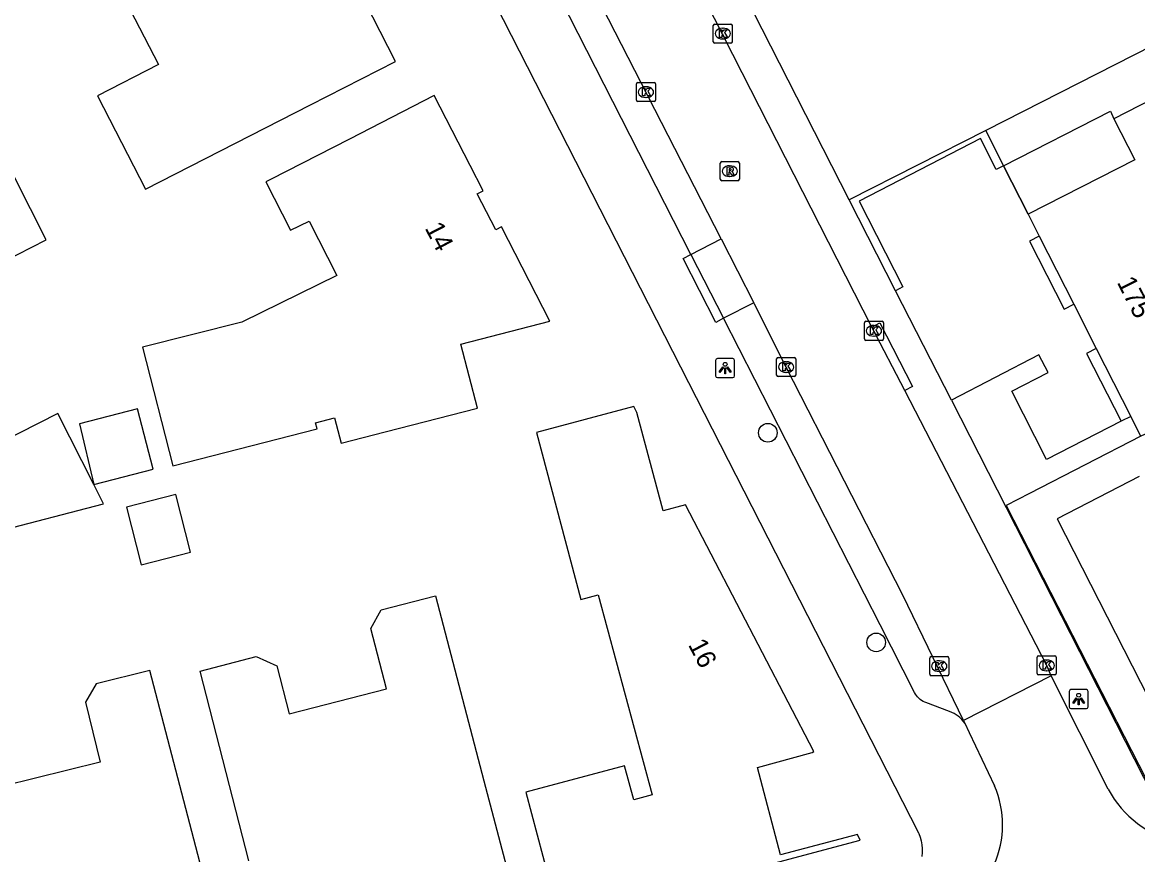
# Model space of a CAD drawing. Extents: x 158838 to 160074, y 386376 to 387776.
# Drawn here: x 159539.8 to 159598.3, y 386758.4 to 386802 of the extents above; entities that cross this region are included whole.
import ezdxf

# ---------------------------------------------------------------- set-up
doc = ezdxf.new("R2010")
doc.units = 0
for name, color, linetype in [('IMGEO_Boom', 7, 'Continuous'), ('IMGEO_Groenvoorziening', 7, 'Continuous'), ('IMGEO_Haag', 7, 'Continuous'), ('IMGEO_Hek', 7, 'Continuous'), ('IMGEO_Kolk', 7, 'Continuous'), ('IMGEO_Lichtpunt', 7, 'Continuous'), ('IMGEO_Pand', 7, 'Continuous'), ('IMGEO_Pand_nummerreeks', 7, 'Continuous'), ('IMGEO_Parkeervlak_open', 7, 'Continuous'), ('IMGEO_Rijbaan_lokaal_open', 7, 'Continuous'), ('IMGEO_Rioolput', 7, 'Continuous'), ('IMGEO_Voetpad_open', 7, 'Continuous')]:
    doc.layers.add(name, color=color, linetype=linetype)

msp = doc.modelspace()

# ---------------------------------------------------------------- linework, layer by layer
at = {"layer": 'IMGEO_Boom'}
for centre in [(159578.922, 386780.501), (159584.606, 386769.508)]:
    msp.add_circle(centre, 0.489, dxfattribs=at)
at = {"layer": 'IMGEO_Groenvoorziening'}
msp.add_lwpolyline([(159612.678, 386807.732), (159590.35, 386796.355)], dxfattribs=at)
at = {"layer": 'IMGEO_Haag'}
for points in [[(159590.35, 386796.355), (159583.195, 386792.717)], [(159590.35, 386796.355), (159591.29, 386794.498)]]:
    msp.add_lwpolyline(points, dxfattribs=at)
at = {"layer": 'IMGEO_Hek'}
for points in [[(159591.29, 386794.498), (159590.35, 386796.355)], [(159592.578, 386791.954), (159591.29, 386794.498)], [(159598.492, 386780.326), (159592.654, 386777.322), (159591.425, 386776.69), (159599.146, 386761.593), (159601.346, 386760.739), (159626.996, 386767.436), (159634.483, 386770.507), (159634.027, 386771.46)]]:
    msp.add_lwpolyline(points, dxfattribs=at)
at = {"layer": 'IMGEO_Kolk'}
for p, q in [((159576.058, 386801.006), (159576.058, 386801.858)), ((159576.133, 386801.932), (159576.985, 386801.932)), ((159576.546, 386801.712), (159576.571, 386801.712)), ((159577.059, 386801.858), (159577.059, 386801.006)), ((159576.985, 386800.932), (159576.133, 386800.932)), ((159576.569, 386801.152), (159576.544, 386801.152)), ((159572.028, 386797.937), (159572.028, 386798.789)), ((159572.103, 386798.863), (159572.955, 386798.863)), ((159572.516, 386798.643), (159572.541, 386798.643)), ((159573.029, 386798.789), (159573.029, 386797.937)), ((159572.539, 386798.083), (159572.514, 386798.083)), ((159572.955, 386797.863), (159572.103, 386797.863)), ((159584.063, 386786.346), (159584.915, 386786.346)), ((159583.988, 386785.42), (159583.988, 386786.272)), ((159584.476, 386786.126), (159584.501, 386786.126)), ((159584.989, 386786.272), (159584.989, 386785.42)), ((159584.915, 386785.346), (159584.063, 386785.346)), ((159584.499, 386785.566), (159584.474, 386785.566)), ((159579.384, 386783.521), (159579.384, 386784.373)), ((159579.459, 386784.447), (159580.311, 386784.447)), ((159579.872, 386784.227), (159579.897, 386784.227)), ((159580.385, 386784.373), (159580.385, 386783.521)), ((159580.311, 386783.447), (159579.459, 386783.447)), ((159579.895, 386783.667), (159579.87, 386783.667)), ((159587.49, 386768.763), (159588.342, 386768.763)), ((159593.126, 386768.801), (159593.978, 386768.801)), ((159587.415, 386767.837), (159587.415, 386768.689)), ((159587.903, 386768.543), (159587.928, 386768.543)), ((159588.416, 386768.689), (159588.416, 386767.837)), ((159593.051, 386767.875), (159593.051, 386768.727)), ((159593.539, 386768.581), (159593.564, 386768.581)), ((159594.052, 386768.727), (159594.052, 386767.875)), ((159588.342, 386767.763), (159587.49, 386767.763)), ((159587.926, 386767.983), (159587.901, 386767.983)), ((159593.978, 386767.801), (159593.126, 386767.801)), ((159593.562, 386768.021), (159593.537, 386768.021))]:
    msp.add_line(p, q, dxfattribs=at)
for points in [[(159576.058, 386801.006), (159576.058, 386801.858)], [(159576.133, 386801.932), (159576.985, 386801.932)], [(159576.379, 386801.632), (159576.502, 386801.632), (159576.502, 386801.481), (159576.632, 386801.632), (159576.796, 386801.632), (159576.65, 386801.481), (159576.803, 386801.232), (159576.651, 386801.232), (159576.566, 386801.396), (159576.502, 386801.329), (159576.502, 386801.232), (159576.379, 386801.232), (159576.379, 386801.632)], [(159577.059, 386801.858), (159577.059, 386801.006)], [(159576.985, 386800.932), (159576.133, 386800.932)], [(159572.028, 386797.937), (159572.028, 386798.789)], [(159572.103, 386798.863), (159572.955, 386798.863)], [(159573.029, 386798.789), (159573.029, 386797.937)], [(159572.349, 386798.563), (159572.472, 386798.563), (159572.472, 386798.412), (159572.602, 386798.563), (159572.766, 386798.563), (159572.62, 386798.412), (159572.773, 386798.163), (159572.621, 386798.163), (159572.536, 386798.327), (159572.472, 386798.26), (159572.472, 386798.163), (159572.349, 386798.163), (159572.349, 386798.563)], [(159572.955, 386797.863), (159572.103, 386797.863)], [(159584.063, 386786.346), (159584.915, 386786.346)], [(159583.988, 386785.42), (159583.988, 386786.272)], [(159584.309, 386786.046), (159584.432, 386786.046), (159584.432, 386785.895), (159584.562, 386786.046), (159584.726, 386786.046), (159584.58, 386785.895), (159584.733, 386785.646), (159584.581, 386785.646), (159584.496, 386785.81), (159584.432, 386785.743), (159584.432, 386785.646), (159584.309, 386785.646), (159584.309, 386786.046)], [(159584.989, 386786.272), (159584.989, 386785.42)], [(159584.915, 386785.346), (159584.063, 386785.346)], [(159579.384, 386783.521), (159579.384, 386784.373)], [(159579.459, 386784.447), (159580.311, 386784.447)], [(159579.705, 386784.147), (159579.828, 386784.147), (159579.828, 386783.996), (159579.958, 386784.147), (159580.122, 386784.147), (159579.976, 386783.996), (159580.129, 386783.747), (159579.977, 386783.747), (159579.892, 386783.911), (159579.828, 386783.844), (159579.828, 386783.747), (159579.705, 386783.747), (159579.705, 386784.147)], [(159580.385, 386784.373), (159580.385, 386783.521)], [(159580.311, 386783.447), (159579.459, 386783.447)], [(159587.49, 386768.763), (159588.342, 386768.763)], [(159593.126, 386768.801), (159593.978, 386768.801)], [(159587.415, 386767.837), (159587.415, 386768.689)], [(159587.736, 386768.463), (159587.859, 386768.463), (159587.859, 386768.312), (159587.989, 386768.463), (159588.153, 386768.463), (159588.007, 386768.312), (159588.16, 386768.063), (159588.008, 386768.063), (159587.923, 386768.227), (159587.859, 386768.16), (159587.859, 386768.063), (159587.736, 386768.063), (159587.736, 386768.463)], [(159588.416, 386768.689), (159588.416, 386767.837)], [(159593.051, 386767.875), (159593.051, 386768.727)], [(159593.372, 386768.501), (159593.495, 386768.501), (159593.495, 386768.35), (159593.625, 386768.501), (159593.789, 386768.501), (159593.643, 386768.35), (159593.796, 386768.101), (159593.644, 386768.101), (159593.559, 386768.265), (159593.495, 386768.198), (159593.495, 386768.101), (159593.372, 386768.101), (159593.372, 386768.501)], [(159594.052, 386768.727), (159594.052, 386767.875)], [(159588.342, 386767.763), (159587.49, 386767.763)], [(159593.978, 386767.801), (159593.126, 386767.801)]]:
    msp.add_lwpolyline(points, dxfattribs=at)
for centre, start, end in [((159576.135, 386801.856), 91.55205, 178.44795), ((159576.135, 386801.856), 91.55205, 178.44795), ((159576.983, 386801.856), 1.55205, 88.44795), ((159576.983, 386801.856), 1.55205, 88.44795), ((159576.135, 386801.008), 181.55205, 268.44795), ((159576.135, 386801.008), 181.55205, 268.44795), ((159576.983, 386801.008), 271.55205, 358.44795), ((159576.983, 386801.008), 271.55205, 358.44795), ((159572.105, 386798.787), 91.55205, 178.44795), ((159572.105, 386798.787), 91.55205, 178.44795), ((159572.953, 386798.787), 1.55205, 88.44795), ((159572.953, 386798.787), 1.55205, 88.44795), ((159572.105, 386797.939), 181.55205, 268.44795), ((159572.105, 386797.939), 181.55205, 268.44795), ((159572.953, 386797.939), 271.55205, 358.44795), ((159572.953, 386797.939), 271.55205, 358.44795), ((159584.065, 386786.27), 91.55205, 178.44795), ((159584.065, 386786.27), 91.55205, 178.44795), ((159584.913, 386786.27), 1.55205, 88.44795), ((159584.913, 386786.27), 1.55205, 88.44795), ((159584.065, 386785.422), 181.55205, 268.44795), ((159584.065, 386785.422), 181.55205, 268.44795), ((159584.913, 386785.422), 271.55205, 358.44795), ((159584.913, 386785.422), 271.55205, 358.44795), ((159579.461, 386784.371), 91.55205, 178.44795), ((159579.461, 386784.371), 91.55205, 178.44795), ((159580.309, 386784.371), 1.55205, 88.44795), ((159580.309, 386784.371), 1.55205, 88.44795), ((159579.461, 386783.523), 181.55205, 268.44795), ((159579.461, 386783.523), 181.55205, 268.44795), ((159580.309, 386783.523), 271.55205, 358.44795), ((159580.309, 386783.523), 271.55205, 358.44795), ((159587.492, 386768.687), 91.55205, 178.44795), ((159587.492, 386768.687), 91.55205, 178.44795), ((159588.34, 386768.687), 1.55205, 88.44795), ((159588.34, 386768.687), 1.55205, 88.44795), ((159593.128, 386768.725), 91.55205, 178.44795), ((159593.128, 386768.725), 91.55205, 178.44795), ((159593.976, 386768.725), 1.55205, 88.44795), ((159593.976, 386768.725), 1.55205, 88.44795), ((159587.492, 386767.839), 181.55205, 268.44795), ((159587.492, 386767.839), 181.55205, 268.44795), ((159588.34, 386767.839), 271.55205, 358.44795), ((159588.34, 386767.839), 271.55205, 358.44795), ((159593.128, 386767.877), 181.55205, 268.44795), ((159593.128, 386767.877), 181.55205, 268.44795), ((159593.976, 386767.877), 271.55205, 358.44795), ((159593.976, 386767.877), 271.55205, 358.44795)]:
    msp.add_arc(centre, 0.0765, start, end, dxfattribs=at)
for centre, major_axis, ratio, start_param, end_param in [((159576.545, 386801.432), (-0.387, 0.002), 0.722429, 4.712389, 7.853982), ((159576.57, 386801.432), (-0.39, 0.002), 0.717154, 1.570796, 4.712389), ((159572.515, 386798.363), (-0.387, 0.002), 0.722429, 4.712389, 7.853982), ((159572.54, 386798.363), (-0.39, 0.002), 0.717154, 1.570796, 4.712389), ((159584.475, 386785.846), (-0.387, 0.002), 0.722429, 4.712389, 7.853982), ((159584.5, 386785.846), (-0.39, 0.002), 0.717154, 1.570796, 4.712389), ((159579.871, 386783.947), (-0.387, 0.002), 0.722429, 4.712389, 7.853982), ((159579.896, 386783.947), (-0.39, 0.002), 0.717154, 1.570796, 4.712389), ((159587.902, 386768.263), (-0.387, 0.002), 0.722429, 4.712389, 7.853982), ((159587.927, 386768.263), (-0.39, 0.002), 0.717154, 1.570796, 4.712389), ((159593.538, 386768.301), (-0.387, 0.002), 0.722429, 4.712389, 7.853982), ((159593.563, 386768.301), (-0.39, 0.002), 0.717154, 1.570796, 4.712389)]:
    msp.add_ellipse(centre, major_axis=major_axis, ratio=ratio, start_param=start_param, end_param=end_param, dxfattribs=at)
at = {"layer": 'IMGEO_Lichtpunt'}
for p, q in [((159576.183, 386784.294), (159576.183, 386783.487)), ((159576.183, 386784.294), (159576.183, 386783.487)), ((159577.085, 386784.389), (159576.277, 386784.389)), ((159577.085, 386784.389), (159576.277, 386784.389)), ((159577.179, 386783.487), (159577.179, 386784.294)), ((159577.179, 386783.487), (159577.179, 386784.294)), ((159576.277, 386783.393), (159577.085, 386783.393)), ((159576.277, 386783.393), (159577.085, 386783.393)), ((159595.63, 386767.034), (159594.822, 386767.034)), ((159595.63, 386767.034), (159594.822, 386767.034)), ((159594.728, 386766.939), (159594.728, 386766.132)), ((159594.728, 386766.939), (159594.728, 386766.132)), ((159595.724, 386766.132), (159595.724, 386766.939)), ((159595.724, 386766.132), (159595.724, 386766.939)), ((159594.822, 386766.038), (159595.63, 386766.038)), ((159594.822, 386766.038), (159595.63, 386766.038))]:
    msp.add_line(p, q, dxfattribs=at)
for points in [[(159576.557, 386783.958), (159576.596, 386783.93), (159576.408, 386783.668), (159576.37, 386783.695), (159576.557, 386783.958)], [(159576.769, 386783.93), (159576.807, 386783.957), (159576.994, 386783.695), (159576.955, 386783.667), (159576.769, 386783.93)], [(159576.659, 386783.91), (159576.706, 386783.91), (159576.706, 386783.588), (159576.659, 386783.588), (159576.659, 386783.91)], [(159595.102, 386766.603), (159595.141, 386766.575), (159594.953, 386766.313), (159594.915, 386766.34), (159595.102, 386766.603)], [(159595.204, 386766.555), (159595.251, 386766.555), (159595.251, 386766.233), (159595.204, 386766.233), (159595.204, 386766.555)], [(159595.314, 386766.575), (159595.352, 386766.602), (159595.539, 386766.34), (159595.5, 386766.312), (159595.314, 386766.575)]]:
    msp.add_lwpolyline(points, dxfattribs=at)
for centre in [(159576.682, 386784.092), (159595.227, 386766.737)]:
    msp.add_circle(centre, 0.0994, dxfattribs=at)
for centre, start, end in [((159576.277, 386784.294), 90, 180), ((159576.277, 386784.294), 90, 180), ((159577.085, 386784.294), 0, 90), ((159577.085, 386784.294), 0, 90), ((159576.277, 386783.487), 180, 270), ((159576.277, 386783.487), 180, 270), ((159577.085, 386783.487), 270, 0), ((159577.085, 386783.487), 270, 360), ((159594.822, 386766.939), 90, 180), ((159594.822, 386766.939), 90, 180), ((159595.63, 386766.939), 0, 90), ((159595.63, 386766.939), 0, 90), ((159594.822, 386766.132), 180, 270), ((159594.822, 386766.132), 180, 270), ((159595.63, 386766.132), 270, 0), ((159595.63, 386766.132), 270, 360)]:
    msp.add_arc(centre, 0.0946, start, end, dxfattribs=at)
at = {"layer": 'IMGEO_Pand'}
for points in [[(159553.085, 386812.287), (159551.61, 386811.532), (159551.364, 386812.022), (159546.896, 386809.779), (159541.524, 386807.082), (159543.393, 386803.458), (159544.723, 386804.144), (159546.956, 386799.815), (159543.751, 386798.162), (159546.274, 386793.271), (159554.94, 386797.687), (159559.393, 386799.961), (159557.392, 386803.88), (159555.863, 386803.079), (159554.714, 386805.335), (159557.152, 386806.583)], [(159605.191, 386801.114), (159597.071, 386796.96)], [(159567.483, 386786.349), (159564.949, 386791.304), (159564.646, 386791.149), (159563.676, 386793.031), (159563.985, 386793.182), (159563.304, 386794.508), (159561.418, 386798.183), (159556.97, 386795.9), (159552.826, 386793.773), (159552.592, 386793.653), (159553.89, 386791.123), (159554.853, 386791.594), (159556.321, 386788.74), (159555.356, 386788.267), (159551.329, 386786.295), (159546.11, 386784.989), (159547.709, 386778.761), (159555.277, 386780.71), (159555.197, 386781.02), (159556.195, 386781.277), (159556.532, 386779.96), (159558.845, 386780.544), (159563.686, 386781.794), (159562.822, 386785.14), (159567.483, 386786.349)], [(159597.071, 386796.96), (159598.175, 386794.815), (159592.578, 386791.954)], [(159541.073, 386790.619), (159538.583, 386795.487), (159535.545, 386793.933), (159538.036, 386789.07), (159541.073, 386790.619)], [(159592.578, 386791.954), (159593.149, 386790.807)], [(159593.149, 386790.807), (159594.969, 386787.241)], [(159594.969, 386787.241), (159596.143, 386784.916)], [(159543.568, 386777.779), (159541.678, 386781.505), (159536.573, 386778.916), (159535.299, 386781.43), (159532.846, 386780.187), (159531.593, 386782.645), (159524.603, 386779.08), (159521.043, 386786.061), (159513.319, 386782.124), (159513.88, 386781.048)], [(159596.143, 386784.916), (159597.965, 386781.359)], [(159543.568, 386777.779), (159546.671, 386778.59), (159545.86, 386781.752), (159542.813, 386780.969), (159543.568, 386777.779)], [(159571.89, 386781.884), (159566.784, 386780.517), (159569.113, 386771.763), (159570.024, 386772.006), (159572.856, 386761.512), (159571.888, 386761.254), (159571.402, 386763.039), (159566.222, 386761.661), (159568.01, 386754.944), (159574.185, 386756.588), (159583.762, 386759.137), (159583.625, 386759.428), (159579.584, 386758.372), (159578.387, 386762.942), (159581.252, 386763.729), (159581.341, 386763.781), (159574.602, 386776.722), (159573.424, 386776.409), (159572.057, 386781.565), (159571.89, 386781.884)], [(159599.973, 386780.996), (159598.492, 386780.326), (159597.965, 386781.359)], [(159533.908, 386774.16), (159538.401, 386775.312), (159544.08, 386776.768), (159543.568, 386777.779)], [(159545.277, 386776.602), (159546.052, 386773.584), (159548.636, 386774.247), (159547.861, 386777.266), (159545.277, 386776.602)], [(159552.086, 386768.768), (159553.165, 386768.274), (159553.817, 386765.757), (159558.917, 386767.078), (159558.097, 386770.244), (159558.647, 386771.218), (159561.493, 386771.955), (159564.028, 386762.251), (159565.292, 386757.413)], [(159551.705, 386758.05), (159549.148, 386768.007), (159552.086, 386768.768)], [(159543.184, 386749.808), (159543.914, 386750), (159547.311, 386750.893), (159546.846, 386752.663), (159550.275, 386753.556), (159549.015, 386758.395), (159546.503, 386768.043), (159543.688, 386767.344), (159543.126, 386766.371), (159543.905, 386763.236), (159538.808, 386761.97), (159538.203, 386764.406), (159537.15, 386764.919), (159534.093, 386764.16), (159536.688, 386754.203), (159537.783, 386750), (159537.949, 386749.364), (159540.39, 386750), (159540.77, 386750.099)]]:
    msp.add_lwpolyline(points, dxfattribs=at)
at = {"layer": 'IMGEO_Parkeervlak_open'}
for points in [[(159591.29, 386794.498), (159590.906, 386794.302), (159590.072, 386795.921), (159583.711, 386792.65), (159586.009, 386788.151), (159585.626, 386787.949)], [(159574.878, 386789.851), (159576.469, 386790.665)], [(159593.149, 386790.807), (159592.651, 386790.549), (159594.467, 386786.988), (159594.969, 386787.241)], [(159578.184, 386787.312), (159576.602, 386786.503)], [(159597.464, 386781.103), (159593.536, 386779.098), (159591.719, 386782.674), (159593.627, 386783.664), (159593.144, 386784.589), (159588.55, 386782.213)], [(159598.408, 386778.212), (159594.096, 386775.996), (159599.775, 386764.859), (159604.122, 386767.092)]]:
    msp.add_lwpolyline(points, dxfattribs=at)
at = {"layer": 'IMGEO_Rijbaan_lokaal_open'}
for points in [[(159593.788, 386767.749), (159589.187, 386765.412)], [(159596.773, 386761.804), (159593.788, 386767.749)], [(159589.187, 386765.412), (159589.251, 386765.271)], [(159589.251, 386765.271), (159589.488, 386764.789), (159590.812, 386761.983)]]:
    msp.add_lwpolyline(points, dxfattribs=at)
for centre, radius, start, end in [((159586.1, 386759.94), 5.136, 288.809, 23.43862), ((159601.829, 386764.602), 5.779, 208.95623, 256.14972)]:
    msp.add_arc(centre, radius, start, end, dxfattribs=at)
at = {"layer": 'IMGEO_Rioolput'}
for p, q in [((159576.426, 386793.792), (159576.426, 386794.644)), ((159576.501, 386794.718), (159577.353, 386794.718)), ((159576.914, 386794.498), (159576.939, 386794.498)), ((159577.427, 386794.644), (159577.427, 386793.792)), ((159576.937, 386793.938), (159576.912, 386793.938)), ((159577.353, 386793.718), (159576.501, 386793.718))]:
    msp.add_line(p, q, dxfattribs=at)
for points in [[(159576.426, 386793.792), (159576.426, 386794.644)], [(159576.501, 386794.718), (159577.353, 386794.718)], [(159577.427, 386794.644), (159577.427, 386793.792)], [(159577.015, 386794.416), (159576.763, 386794.418), (159576.763, 386794.018)], [(159576.763, 386794.018), (159576.887, 386794.018), (159576.887, 386794.18), (159576.898, 386794.18)], [(159576.941, 386794.337), (159576.887, 386794.337), (159576.887, 386794.256)], [(159576.887, 386794.256), (159576.939, 386794.256)], [(159576.945, 386794.151), (159577.016, 386794.018), (159577.156, 386794.018), (159577.091, 386794.144)], [(159577.353, 386793.718), (159576.501, 386793.718)]]:
    msp.add_lwpolyline(points, dxfattribs=at)
for centre, radius, start, end in [((159576.503, 386794.642), 0.0765, 91.55205, 178.44795), ((159576.503, 386794.642), 0.0765, 91.55205, 178.44795), ((159577.351, 386794.642), 0.0765, 1.55205, 88.44795), ((159577.351, 386794.642), 0.0765, 1.55205, 88.44795), ((159576.897, 386794.127), 0.0533, 26.02933, 88.69889), ((159576.923, 386794.445), 0.19, 274.7715, 282.96867), ((159576.947, 386794.241), 0.0964, 77.00612, 93.18647), ((159576.961, 386794.298), 0.0378, 276.66336, 79.67722), ((159577.014, 386794.306), 0.109, 350.36119, 89.41601), ((159577.012, 386794.306), 0.112, 277.58423, 350.98172), ((159576.996, 386794.091), 0.108, 29.51342, 73.79051), ((159576.503, 386793.794), 0.0765, 181.55205, 268.44795), ((159576.503, 386793.794), 0.0765, 181.55205, 268.44795), ((159577.351, 386793.794), 0.0765, 271.55205, 358.44795), ((159577.351, 386793.794), 0.0765, 271.55205, 358.44795)]:
    msp.add_arc(centre, radius, start, end, dxfattribs=at)
for centre, major_axis, ratio, start_param, end_param in [((159576.913, 386794.218), (-0.387, 0.002), 0.722429, 4.712389, 7.853982), ((159576.938, 386794.218), (-0.39, 0.002), 0.717154, 1.570796, 4.712389)]:
    msp.add_ellipse(centre, major_axis=major_axis, ratio=ratio, start_param=start_param, end_param=end_param, dxfattribs=at)
at = {"layer": 'IMGEO_Voetpad_open'}
for points in [[(159584.383, 386786.038), (159577.577, 386799.373), (159560.205, 386833.473), (159551.113, 386851.265), (159542.784, 386867.593)], [(159531.993, 386866.849), (159573.913, 386784.786), (159586.823, 386759.525), (159586.84, 386759.486), (159586.912, 386759.296), (159586.966, 386759.099), (159587.003, 386758.899), (159587.022, 386758.696), (159587.023, 386758.492), (159587.005, 386758.289)], [(159583.195, 386792.717), (159561.758, 386834.762)], [(159576.469, 386790.665), (159569.168, 386804.935)], [(159574.878, 386789.851), (159567.6, 386804.133)], [(159591.29, 386794.498), (159596.896, 386797.36), (159597.071, 386796.96)], [(159591.29, 386794.498), (159592.578, 386791.954)], [(159585.626, 386787.949), (159583.195, 386792.717)], [(159576.469, 386790.665), (159578.184, 386787.312)], [(159576.602, 386786.503), (159576.202, 386786.289), (159574.481, 386789.642), (159574.878, 386789.851)], [(159574.878, 386789.851), (159576.602, 386786.503)], [(159588.55, 386782.213), (159585.626, 386787.949)], [(159589.187, 386765.412), (159586.008, 386771.993), (159579.886, 386783.948), (159578.217, 386787.248), (159578.184, 386787.312)], [(159588.452, 386765.882), (159587.214, 386766.356), (159587.154, 386766.379), (159587.069, 386766.418), (159586.988, 386766.465), (159586.912, 386766.519), (159586.84, 386766.579), (159586.775, 386766.646), (159586.715, 386766.718), (159586.663, 386766.795), (159586.617, 386766.877), (159584.81, 386770.432), (159576.602, 386786.503)], [(159584.383, 386786.038), (159584.796, 386786.264), (159586.502, 386782.92), (159586.116, 386782.708)], [(159586.116, 386782.708), (159584.383, 386786.038)], [(159596.143, 386784.916), (159595.645, 386784.66), (159597.464, 386781.103)], [(159593.788, 386767.749), (159593.55, 386768.3), (159586.116, 386782.708)], [(159588.55, 386782.213), (159599.106, 386761.509)], [(159597.965, 386781.359), (159597.464, 386781.103)]]:
    msp.add_lwpolyline(points, dxfattribs=at)
msp.add_arc((159587.986, 386764.444), 1.511, 33.1592, 72.03009, dxfattribs=at)

# ---------------------------------------------------------------- texts
at = {"layer": 'IMGEO_Pand_nummerreeks'}
for s, rotation, p in [('14', 297.26685, (159560.908, 386791.241)), ('175', 296.93985, (159597.215, 386788.392)), ('16', 297.50816, (159574.722, 386769.389))]:
    msp.add_text(s, height=1, rotation=rotation, dxfattribs=at).set_placement(p)

doc.saveas('drawing.dxf')
